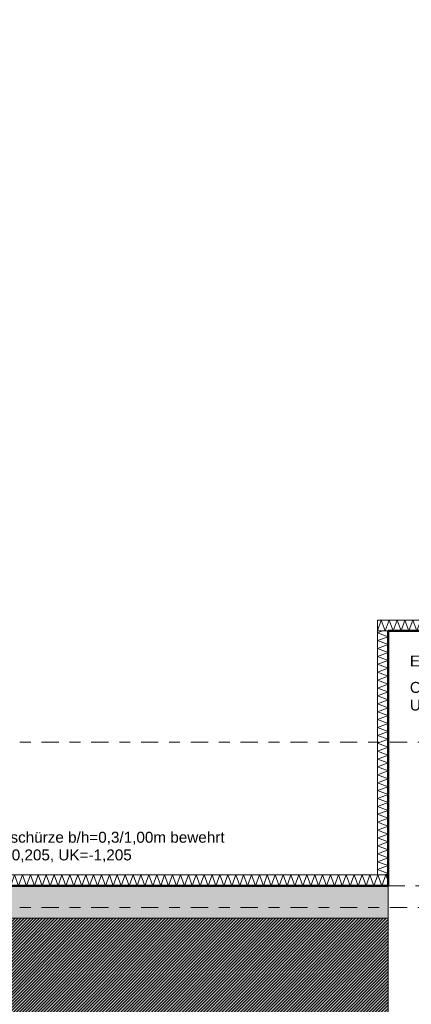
# Model space of a CAD drawing. Header units: metres. Extents: x -273 to 6, y -183 to 13.
# Tile 358 of 379: x -22.52 to -18.91, y -9.59 to -0.51. Entities that reach past the tile are written whole.
import ezdxf

# ---------------------------------------------------------------- set-up
doc = ezdxf.new("R2010")
doc.units = ezdxf.units.M
doc.header["$LTSCALE"] = 0.05
doc.header["$PDMODE"] = 1
doc.header["$PDSIZE"] = -2
doc.linetypes.add('ISO-02 Strichlinie', pattern=[3.81, 3.048, -0.762])
doc.linetypes.add('Linienart-53', pattern=[5.291531, 3.175, -1.058062, 0.352704, -0.705764])
doc.layers.get('0').update_dxf_attribs({"lineweight": 25})
for name, color, linetype, lineweight, true_color in [('00 -Bauelemente -Dämmung innen', 7, 'Continuous', 9, 0xff7fe6), ('30 -32 Gründung- 2 Flachgründungen u. Bodenplatten', 7, 'Continuous', 9, 0xff6633), ('30 -32 Gründung-4 Frostschürze', 7, 'Continuous', 9, 0x66aaff), ('70 -72 Beschriftung- 1 Beschriftung allgemein', 7, 'Continuous', 9, 0xff6633), ('70 -76 Bemaßung- 2 Allgemein', 7, 'Continuous', 5, 0x6666cc)]:
    doc.layers.add(name, color=color, linetype=linetype, lineweight=lineweight, true_color=true_color)
for name, color, linetype, lineweight in [('30 -35 Decken- 2 Beläge- Dämmung', 7, 'Continuous', 9), ('70 -71 Achsen- 1 Gebäudeachsen', 7, 'Linienart-53', 18), ('Keine', 7, 'Continuous', 9)]:
    doc.layers.add(name, color=color, linetype=linetype, lineweight=lineweight)
doc.styles.add('Arial', font='arial.ttf')
doc.dimstyles.new('k+k_klein', dxfattribs={"dimtxt": 0.100689, "dimasz": 0.05302, "dimexe": 0.05, "dimexo": 0.15, "dimgap": 0.005, "dimtad": 1, "dimdec": 3, "dimtxsty": 'Arial', "dimblk": 'VW_SLASH-2', "dimblk1": 'VW_SLASH-2', "dimblk2": 'VW_SLASH-2', "dimcen": 0, "dimdle": 0.025, "dimadec": 3, "dimazin": 0, "dimtfac": 0.75, "dimtdec": 3, "dimtix": 1, "dimtmove": 0, "dimatfit": 0, "dimldrblk": 'VW_FILLEDARROW', "dimfxl": 0.1, "dimfxlon": 1, "dimfrac": 2, "dimtolj": 1, "dimarcsym": 0})

# ---------------------------------------------------------------- blocks, each defined once
blk = doc.blocks.new('_Achsen (3D)')
at = {"layer": '70 -71 Achsen- 1 Gebäudeachsen', "transparency": 33554687}
blk.add_line((-179.668, -8.697), (3.826, -8.697), dxfattribs=at)
blk = doc.blocks.new('Gruppe-74')
at = {"color": 255, "linetype": 'Continuous', "lineweight": 5}
blk.add_wipeout([(-19.121, -8.457), (-19.121, -6.147), (-19.221, -6.147), (-19.221, -8.457)], dxfattribs=at).dxf.layer = '00 -Bauelemente -Dämmung innen'
blk = doc.blocks.new('Gruppe-75')
at = {"layer": '00 -Bauelemente -Dämmung innen', "color": 7, "transparency": 33554687, "flags": 128}
blk.add_lwpolyline([(-19.121, -8.457), (-19.221, -8.4206), (-19.121, -8.3842), (-19.221, -8.3479), (-19.121, -8.3115), (-19.221, -8.2751), (-19.121, -8.2387), (-19.221, -8.2023), (-19.121, -8.1659), (-19.221, -8.1295), (-19.121, -8.0931), (-19.221, -8.0567), (-19.121, -8.0203), (-19.221, -7.9839), (-19.121, -7.9475), (-19.221, -7.9111), (-19.121, -7.8747), (-19.221, -7.8383), (-19.121, -7.8019), (-19.221, -7.7655), (-19.121, -7.7291), (-19.221, -7.6927), (-19.121, -7.6563), (-19.221, -7.6199), (-19.121, -7.5835), (-19.221, -7.5471), (-19.121, -7.5107), (-19.221, -7.4743), (-19.121, -7.4379), (-19.221, -7.4015), (-19.121, -7.3651), (-19.221, -7.3287), (-19.121, -7.2923), (-19.221, -7.2559), (-19.121, -7.2195), (-19.221, -7.1831), (-19.121, -7.1467), (-19.221, -7.1104), (-19.121, -7.074), (-19.221, -7.0376), (-19.121, -7.0012), (-19.221, -6.9648), (-19.121, -6.9284), (-19.221, -6.892), (-19.121, -6.8556), (-19.221, -6.8192), (-19.121, -6.7828), (-19.221, -6.7464), (-19.121, -6.71), (-19.221, -6.6736), (-19.121, -6.6372), (-19.221, -6.6008), (-19.121, -6.5644), (-19.221, -6.528), (-19.121, -6.4916), (-19.221, -6.4552), (-19.121, -6.4188), (-19.221, -6.3824), (-19.121, -6.346), (-19.221, -6.3096), (-19.121, -6.2732), (-19.221, -6.2368), (-19.121, -6.2004), (-19.221, -6.164), (-19.1743, -6.147)], dxfattribs=at)
blk = doc.blocks.new('Gruppe-76')
at = {"layer": '00 -Bauelemente -Dämmung innen', "color": 7, "linetype": 'Continuous', "lineweight": 9, "transparency": 33554687}
blk.add_line((-19.221, -8.457), (-19.121, -8.457), dxfattribs=at)
blk = doc.blocks.new('Gruppe-77')
at = {"layer": '00 -Bauelemente -Dämmung innen', "color": 7, "linetype": 'Continuous', "lineweight": 9, "transparency": 33554687}
blk.add_line((-19.121, -6.147), (-19.221, -6.147), dxfattribs=at)
blk = doc.blocks.new('Gruppe-78')
at = {"color": 7, "transparency": 33554687}
for name in ['Gruppe-77', 'Gruppe-76']:
    blk.add_blockref(name, (0, 0), dxfattribs=at)
blk = doc.blocks.new('Gruppe-79')
at = {"layer": '00 -Bauelemente -Dämmung innen', "color": 7, "linetype": 'Continuous', "lineweight": 9, "transparency": 33554687}
blk.add_line((-19.221, -6.147), (-19.221, -8.457), dxfattribs=at)
blk = doc.blocks.new('Gruppe-80')
at = {"layer": '00 -Bauelemente -Dämmung innen', "color": 7, "linetype": 'Continuous', "lineweight": 9, "transparency": 33554687}
blk.add_line((-19.121, -8.457), (-19.121, -6.147), dxfattribs=at)
blk = doc.blocks.new('Gruppe-81')
at = {"color": 7, "transparency": 33554687}
for name in ['Gruppe-79', 'Gruppe-80']:
    blk.add_blockref(name, (0, 0), dxfattribs=at)
blk = doc.blocks.new('Gruppe-82')
at = {"layer": '00 -Bauelemente -Dämmung innen', "color": 7}
blk.add_blockref('Gruppe-74', (0, 0), dxfattribs=at)
at = {"color": 7, "transparency": 33554687}
for name in ['Gruppe-78', 'Gruppe-81']:
    blk.add_blockref(name, (0, 0), dxfattribs=at)
at = {"layer": '00 -Bauelemente -Dämmung innen', "color": 7, "transparency": 33554687}
blk.add_blockref('Gruppe-75', (0, 0), dxfattribs=at)
blk = doc.blocks.new('Gruppe-83')
at = {"layer": '00 -Bauelemente -Dämmung innen', "color": 7, "transparency": 33554687}
blk.add_blockref('Gruppe-82', (0, 0), dxfattribs=at)
at = {"layer": '00 -Bauelemente -Dämmung innen', "color": 0, "flags": 1}
for tag in ['prm0_value', 'prm1_value', 'prm2_value', 'prm3_value', 'prm4_value', 'prm5_value', 'prm6_value', 'IFC_UUID', 'instanceID', 'prm0_name', 'prm0_type', 'prm1_name', 'prm1_type', 'prm2_name', 'prm2_type', 'prm3_name', 'prm3_type', 'prm4_name', 'prm4_type', 'prm5_name', 'prm5_type', 'prm6_name', 'prm6_type']:
    blk.add_attdef(tag, (-19.221, -8.457), '', height=0.00018, dxfattribs=at)
blk = doc.blocks.new('Gruppe-84')
at = {"color": 255, "linetype": 'Continuous', "lineweight": 5}
blk.add_wipeout([(-19.221, -6.147), (-18.621, -6.147), (-18.621, -6.047), (-19.221, -6.047)], dxfattribs=at).dxf.layer = '00 -Bauelemente -Dämmung innen'
blk = doc.blocks.new('Gruppe-85')
at = {"layer": '00 -Bauelemente -Dämmung innen', "color": 7, "transparency": 33554687, "flags": 128}
blk.add_lwpolyline([(-19.221, -6.147), (-19.1846, -6.047), (-19.1482, -6.147), (-19.1118, -6.047), (-19.0754, -6.147), (-19.039, -6.047), (-19.0026, -6.147), (-18.9662, -6.047), (-18.9298, -6.147), (-18.8934, -6.047), (-18.857, -6.147), (-18.8206, -6.047), (-18.7842, -6.147), (-18.7478, -6.047), (-18.7114, -6.147), (-18.675, -6.047), (-18.6386, -6.147), (-18.621, -6.0986)], dxfattribs=at)
blk = doc.blocks.new('Gruppe-86')
at = {"layer": '00 -Bauelemente -Dämmung innen', "color": 7, "linetype": 'Continuous', "lineweight": 9, "transparency": 33554687}
blk.add_line((-19.221, -6.047), (-19.221, -6.147), dxfattribs=at)
blk = doc.blocks.new('Gruppe-87')
at = {"layer": '00 -Bauelemente -Dämmung innen', "color": 7, "linetype": 'Continuous', "lineweight": 9, "transparency": 33554687}
blk.add_line((-18.621, -6.147), (-18.621, -6.047), dxfattribs=at)
blk = doc.blocks.new('Gruppe-88')
at = {"color": 7, "transparency": 33554687}
for name in ['Gruppe-86', 'Gruppe-87']:
    blk.add_blockref(name, (0, 0), dxfattribs=at)
blk = doc.blocks.new('Gruppe-89')
at = {"layer": '00 -Bauelemente -Dämmung innen', "color": 7, "linetype": 'Continuous', "lineweight": 9, "transparency": 33554687}
blk.add_line((-18.621, -6.047), (-19.221, -6.047), dxfattribs=at)
blk = doc.blocks.new('Gruppe-90')
at = {"layer": '00 -Bauelemente -Dämmung innen', "color": 7, "linetype": 'Continuous', "lineweight": 9, "transparency": 33554687}
blk.add_line((-19.221, -6.147), (-18.621, -6.147), dxfattribs=at)
blk = doc.blocks.new('Gruppe-91')
at = {"color": 7, "transparency": 33554687}
for name in ['Gruppe-89', 'Gruppe-90']:
    blk.add_blockref(name, (0, 0), dxfattribs=at)
blk = doc.blocks.new('Gruppe-92')
at = {"layer": '00 -Bauelemente -Dämmung innen', "color": 7}
blk.add_blockref('Gruppe-84', (0, 0), dxfattribs=at)
at = {"color": 7, "transparency": 33554687}
for name in ['Gruppe-88', 'Gruppe-91']:
    blk.add_blockref(name, (0, 0), dxfattribs=at)
at = {"layer": '00 -Bauelemente -Dämmung innen', "color": 7, "transparency": 33554687}
blk.add_blockref('Gruppe-85', (0, 0), dxfattribs=at)
blk = doc.blocks.new('Gruppe-93')
at = {"layer": '00 -Bauelemente -Dämmung innen', "color": 7, "transparency": 33554687}
blk.add_blockref('Gruppe-92', (0, 0), dxfattribs=at)
at = {"layer": '00 -Bauelemente -Dämmung innen', "color": 0, "flags": 1}
for tag in ['prm0_value', 'prm1_value', 'prm2_value', 'prm3_value', 'prm4_value', 'prm5_value', 'prm6_value', 'IFC_UUID', 'instanceID', 'prm0_name', 'prm0_type', 'prm1_name', 'prm1_type', 'prm2_name', 'prm2_type', 'prm3_name', 'prm3_type', 'prm4_name', 'prm4_type', 'prm5_name', 'prm5_type', 'prm6_name', 'prm6_type']:
    blk.add_attdef(tag, (-19.221, -6.147), '', height=0.00018, dxfattribs=at)
blk = doc.blocks.new('Gruppe-294')
at = {"color": 255, "linetype": 'Continuous', "lineweight": 5}
blk.add_wipeout([(-24.421, -8.497), (-19.121, -8.497), (-19.121, -8.397), (-24.421, -8.397)], dxfattribs=at).dxf.layer = '00 -Bauelemente -Dämmung innen'
blk = doc.blocks.new('Gruppe-295')
at = {"layer": '00 -Bauelemente -Dämmung innen', "color": 7, "transparency": 33554687, "flags": 128}
blk.add_lwpolyline([(-24.421, -8.497), (-24.3846, -8.397), (-24.3482, -8.497), (-24.3118, -8.397), (-24.2754, -8.497), (-24.239, -8.397), (-24.2026, -8.497), (-24.1662, -8.397), (-24.1298, -8.497), (-24.0934, -8.397), (-24.057, -8.497), (-24.0206, -8.397), (-23.9842, -8.497), (-23.9478, -8.397), (-23.9114, -8.497), (-23.875, -8.397), (-23.8386, -8.497), (-23.8023, -8.397), (-23.7659, -8.497), (-23.7295, -8.397), (-23.6931, -8.497), (-23.6567, -8.397), (-23.6203, -8.497), (-23.5839, -8.397), (-23.5475, -8.497), (-23.5111, -8.397), (-23.4747, -8.497), (-23.4383, -8.397), (-23.4019, -8.497), (-23.3655, -8.397), (-23.3291, -8.497), (-23.2927, -8.397), (-23.2563, -8.497), (-23.2199, -8.397), (-23.1835, -8.497), (-23.1471, -8.397), (-23.1107, -8.497), (-23.0743, -8.397), (-23.0379, -8.497), (-23.0015, -8.397), (-22.9651, -8.497), (-22.9287, -8.397), (-22.8923, -8.497), (-22.8559, -8.397), (-22.8195, -8.497), (-22.7831, -8.397), (-22.7467, -8.497), (-22.7103, -8.397), (-22.6739, -8.497), (-22.6375, -8.397), (-22.6011, -8.497), (-22.5648, -8.397), (-22.5284, -8.497), (-22.492, -8.397), (-22.4556, -8.497), (-22.4192, -8.397), (-22.3828, -8.497), (-22.3464, -8.397), (-22.31, -8.497), (-22.2736, -8.397), (-22.2372, -8.497), (-22.2008, -8.397), (-22.1644, -8.497), (-22.128, -8.397), (-22.0916, -8.497), (-22.0552, -8.397), (-22.0188, -8.497), (-21.9824, -8.397), (-21.946, -8.497), (-21.9096, -8.397), (-21.8732, -8.497), (-21.8368, -8.397), (-21.8004, -8.497), (-21.764, -8.397), (-21.7276, -8.497), (-21.6912, -8.397), (-21.6548, -8.497), (-21.6184, -8.397), (-21.582, -8.497), (-21.5456, -8.397), (-21.5092, -8.497), (-21.4728, -8.397), (-21.4364, -8.497), (-21.4, -8.397), (-21.3636, -8.497), (-21.3273, -8.397), (-21.2909, -8.497), (-21.2545, -8.397), (-21.2181, -8.497), (-21.1817, -8.397), (-21.1453, -8.497), (-21.1089, -8.397), (-21.0725, -8.497), (-21.0361, -8.397), (-20.9997, -8.497), (-20.9633, -8.397), (-20.9269, -8.497), (-20.8905, -8.397), (-20.8541, -8.497), (-20.8177, -8.397), (-20.7813, -8.497), (-20.7449, -8.397), (-20.7085, -8.497), (-20.6721, -8.397), (-20.6357, -8.497), (-20.5993, -8.397), (-20.5629, -8.497), (-20.5265, -8.397), (-20.4901, -8.497), (-20.4537, -8.397), (-20.4173, -8.497), (-20.3809, -8.397), (-20.3445, -8.497), (-20.3081, -8.397), (-20.2717, -8.497), (-20.2353, -8.397), (-20.1989, -8.497), (-20.1625, -8.397), (-20.1262, -8.497), (-20.0898, -8.397), (-20.0534, -8.497), (-20.017, -8.397), (-19.9806, -8.497), (-19.9442, -8.397), (-19.9078, -8.497), (-19.8714, -8.397), (-19.835, -8.497), (-19.7986, -8.397), (-19.7622, -8.497), (-19.7258, -8.397), (-19.6894, -8.497), (-19.653, -8.397), (-19.6166, -8.497), (-19.5802, -8.397), (-19.5438, -8.497), (-19.5074, -8.397), (-19.471, -8.497), (-19.4346, -8.397), (-19.3982, -8.497), (-19.3618, -8.397), (-19.3254, -8.497), (-19.289, -8.397), (-19.2526, -8.497), (-19.2162, -8.397), (-19.1798, -8.497), (-19.1434, -8.397), (-19.121, -8.4587)], dxfattribs=at)
blk = doc.blocks.new('Gruppe-296')
at = {"layer": '00 -Bauelemente -Dämmung innen', "color": 7, "linetype": 'Continuous', "lineweight": 9, "transparency": 33554687}
blk.add_line((-24.421, -8.397), (-24.421, -8.497), dxfattribs=at)
blk = doc.blocks.new('Gruppe-297')
at = {"layer": '00 -Bauelemente -Dämmung innen', "color": 7, "linetype": 'Continuous', "lineweight": 9, "transparency": 33554687}
blk.add_line((-19.121, -8.497), (-19.121, -8.397), dxfattribs=at)
blk = doc.blocks.new('Gruppe-298')
at = {"color": 7, "transparency": 33554687}
for name in ['Gruppe-296', 'Gruppe-297']:
    blk.add_blockref(name, (0, 0), dxfattribs=at)
blk = doc.blocks.new('Gruppe-299')
at = {"layer": '00 -Bauelemente -Dämmung innen', "color": 7, "linetype": 'Continuous', "lineweight": 9, "transparency": 33554687}
blk.add_line((-19.121, -8.397), (-24.421, -8.397), dxfattribs=at)
blk = doc.blocks.new('Gruppe-300')
at = {"layer": '00 -Bauelemente -Dämmung innen', "color": 7, "linetype": 'Continuous', "lineweight": 9, "transparency": 33554687}
blk.add_line((-24.421, -8.497), (-19.121, -8.497), dxfattribs=at)
blk = doc.blocks.new('Gruppe-301')
at = {"color": 7, "transparency": 33554687}
for name in ['Gruppe-299', 'Gruppe-300']:
    blk.add_blockref(name, (0, 0), dxfattribs=at)
blk = doc.blocks.new('Gruppe-302')
at = {"layer": '00 -Bauelemente -Dämmung innen', "color": 7}
blk.add_blockref('Gruppe-294', (0, 0), dxfattribs=at)
at = {"color": 7, "transparency": 33554687}
for name in ['Gruppe-298', 'Gruppe-301']:
    blk.add_blockref(name, (0, 0), dxfattribs=at)
at = {"layer": '00 -Bauelemente -Dämmung innen', "color": 7, "transparency": 33554687}
blk.add_blockref('Gruppe-295', (0, 0), dxfattribs=at)
blk = doc.blocks.new('Gruppe-303')
at = {"layer": '00 -Bauelemente -Dämmung innen', "color": 7, "transparency": 33554687}
blk.add_blockref('Gruppe-302', (0, 0), dxfattribs=at)
at = {"layer": '00 -Bauelemente -Dämmung innen', "color": 0, "flags": 1}
for tag in ['prm0_value', 'prm1_value', 'prm2_value', 'prm3_value', 'prm4_value', 'prm5_value', 'prm6_value', 'IFC_UUID', 'instanceID', 'prm0_name', 'prm0_type', 'prm1_name', 'prm1_type', 'prm2_name', 'prm2_type', 'prm3_name', 'prm3_type', 'prm4_name', 'prm4_type', 'prm5_name', 'prm5_type', 'prm6_name', 'prm6_type']:
    blk.add_attdef(tag, (-24.421, -8.497), '', height=0.00018, dxfattribs=at)
blk = doc.blocks.new('Gruppe-2159')
at = {"layer": '30 -32 Gründung- 2 Flachgründungen u. Bodenplatten', "flags": 128}
blk.add_lwpolyline([(-19.121, -6.147), (-14.721, -6.147), (-14.721, -14.247), (-19.121, -14.247)], close=True, dxfattribs=at)
at = {"color": 255}
for points in [[(-18.921, -6.5093), (-17.9926, -6.5093), (-17.9926, -6.347), (-18.921, -6.347)], [(-18.921, -6.915), (-16.3689, -6.915), (-16.3689, -6.5905), (-18.921, -6.5905)]]:
    blk.add_wipeout(points, dxfattribs=at).dxf.layer = '70 -72 Beschriftung- 1 Beschriftung allgemein'
at = {"layer": '70 -72 Beschriftung- 1 Beschriftung allgemein', "char_height": 0.100689, "attachment_point": 1, "line_spacing_factor": 0.970891, "style": 'Arial'}
for s, insert in [('EF 8,10/4,40m', (-18.921, -6.3741)), ('OK innen=-0,205m, OK außen=-0,455m \\PUK=-1,455m', (-18.921, -6.6175))]:
    blk.add_mtext(s, dxfattribs=dict(at, insert=insert))
blk = doc.blocks.new('Gruppe-2472')
at = {"layer": '70 -71 Achsen- 1 Gebäudeachsen', "transparency": 33554687}
blk.add_line((-179.668, -7.172), (3.826, -7.172), dxfattribs=at)
blk = doc.blocks.new('_FU_2D LP5 (2D)')
at = {"layer": '30 -35 Decken- 2 Beläge- Dämmung', "linetype": 'Continuous', "lineweight": 18, "true_color": 0x7fdfff}
h = blk.add_hatch(dxfattribs=at)
h.set_pattern_fill('Schraffur blau', color=141, style=0, pattern_type=2)
h.set_pattern_definition([(45, (-27.695894, -14.921936), (0.014142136, -0.014142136), [])])
h.paths.add_polyline_path([(-26.00599996, -13.79704198), (-26.00599996, -13.33704198), (-24.17099996, -13.33704198), (-24.17099996, -13.79704198), (-19.12099996, -13.79704198), (-19.12099996, -8.79704198), (-24.42099996, -8.79704198), (-24.42099996, -9.44704198), (-29.02099996, -9.44704198), (-29.02099996, -13.79704198)])
h.paths.add_polyline_path([(-26.27099996, -10.59704198), (-24.07099996, -10.59704198), (-24.07099996, -12.79704198), (-26.27099996, -12.79704198)])
at = {"layer": '30 -35 Decken- 2 Beläge- Dämmung', "flags": 128}
blk.add_lwpolyline([(-26.00599996, -13.79704198), (-26.00599996, -13.33704198), (-24.17099996, -13.33704198), (-24.17099996, -13.79704198), (-19.12099996, -13.79704198), (-19.12099996, -8.79704198), (-24.42099996, -8.79704198), (-24.42099996, -9.44704198), (-29.02099996, -9.44704198), (-29.02099996, -13.79704198)], close=True, dxfattribs=at)
at = {"layer": '00 -Bauelemente -Dämmung innen', "color": 7}
blk.add_blockref('Gruppe-83', (0, 0), dxfattribs=at)
for name in ['Gruppe-93', 'Gruppe-303']:
    blk.add_blockref(name, (0, 0), dxfattribs=at)
at = {"layer": '30 -32 Gründung- 2 Flachgründungen u. Bodenplatten', "color": 7}
blk.add_blockref('Gruppe-2159', (0, 0), dxfattribs=at)
at = {"layer": '30 -32 Gründung-4 Frostschürze', "linetype": 'Continuous', "lineweight": 0, "transparency": 33554534}
blk.add_hatch(color=161, dxfattribs=at).paths.add_polyline_path([(-24.42099996, -8.49704198), (-19.12099996, -8.49704198), (-19.12099996, -8.79704198), (-24.42099996, -8.79704198)])
at = {"layer": 'Keine', "linetype": 'Continuous', "lineweight": 0, "transparency": 33554511}
h = blk.add_hatch(color=43, dxfattribs=at)
h.paths.add_polyline_path([(-49.17099996, -34.09704198), (-26.02099996, -34.09704198), (-26.02099996, -33.19704198), (-27.17099996, -33.19704198), (-27.17099996, -29.19704198), (-23.17099996, -29.19704198), (-23.17099996, -33.19704198), (-24.32099996, -33.19704198), (-24.32099996, -35.17704198), (-25.07099996, -35.17704198), (-25.07099996, -38.34704198), (-24.07099996, -38.34704198), (-24.07099996, -39.34704198), (-18.02099996, -39.34704198), (-18.02099996, -38.34704198), (-15.82099996, -38.34704198), (-15.82099996, -39.34704198), (-9.77099996, -39.34704198), (-9.77099996, -38.34704198), (-7.57099996, -38.34704198), (-7.57099996, -39.34704198), (-1.19599996, -39.34704198), (-1.19599996, -38.67204198), (-0.52099996, -38.67204198), (-0.52099996, -32.29704198), (-1.52099996, -32.29704198), (-1.52099996, -30.09704198), (-0.52099996, -30.09704198), (-0.52099996, -24.19704198), (-1.67099996, -24.19704198), (-1.67099996, -18.69704198), (-0.52099996, -18.69704198), (-0.52099996, -12.94704198), (-1.67099996, -12.94704198), (-1.67099996, -8.79704198), (-6.57099996, -8.79704198), (-6.57099996, -14.59704198), (-10.77099996, -14.59704198), (-10.77099996, -8.79704198), (-14.72099996, -8.79704198), (-14.72099996, -14.24704198), (-19.12099996, -14.24704198), (-19.12099996, -8.79704198), (-24.42099996, -8.79704198), (-24.42099996, -9.44704198), (-29.02099996, -9.44704198), (-29.02099996, -8.89704198), (-49.72099996, -8.89704198), (-49.72099996, -10.69704198), (-48.84599996, -10.69704198), (-48.84599996, -12.69704198), (-49.84599996, -12.69704198), (-49.84599996, -18.94704198), (-48.84599996, -18.94704198), (-48.84599996, -20.94704198), (-49.17099996, -20.94704198)])
h.paths.add_polyline_path([(-23.67099996, -25.19704198), (-26.67099996, -25.19704198), (-26.67099996, -17.66704198), (-23.14099996, -17.66704198), (-23.14099996, -20.69704198), (-23.67099996, -20.69704198)])
h.paths.add_polyline_path([(-24.07099996, -12.79704198), (-26.27099996, -12.79704198), (-26.27099996, -10.59704198), (-24.07099996, -10.59704198)])
h.paths.add_polyline_path([(-39.67099996, -13.69704198), (-43.67099996, -13.69704198), (-43.67099996, -9.69704198), (-39.67099996, -9.69704198)])
h.paths.add_polyline_path([(-31.22099996, -25.49704198), (-35.62099996, -25.49704198), (-35.62099996, -17.39704198), (-31.22099996, -17.39704198)])
h.paths.add_polyline_path([(-6.97099996, -32.89704198), (-10.37099996, -32.89704198), (-10.37099996, -29.49704198), (-6.97099996, -29.49704198)])
h.paths.add_polyline_path([(-15.42099996, -25.19704198), (-18.42099996, -25.19704198), (-18.42099996, -17.69704198), (-15.42099996, -17.69704198)])
h.paths.add_polyline_path([(-31.42099996, -33.19704198), (-35.42099996, -33.19704198), (-35.42099996, -29.19704198), (-31.42099996, -29.19704198)])
h.paths.add_polyline_path([(-43.67099996, -29.19704198), (-39.67099996, -29.19704198), (-39.67099996, -33.19704198), (-43.67099996, -33.19704198)])
h.paths.add_polyline_path([(-10.87099996, -17.39704198), (-6.47099996, -17.39704198), (-6.47099996, -25.49704198), (-10.87099996, -25.49704198)])
h.paths.add_polyline_path([(-18.42099996, -29.69704198), (-15.42099996, -29.69704198), (-15.42099996, -32.69704198), (-18.42099996, -32.69704198)])
h.paths.add_polyline_path([(-43.87099996, -17.39704198), (-39.47099996, -17.39704198), (-39.47099996, -25.49704198), (-43.87099996, -25.49704198)])
h.paths.add_polyline_path([(-35.42099996, -9.69704198), (-31.42099996, -9.69704198), (-31.42099996, -13.69704198), (-35.42099996, -13.69704198)])
h.paths.add_polyline_path([(-24.17099996, -13.33704198), (-24.17099996, -13.79704198), (-21.77099996, -13.79704198), (-21.77099996, -17.19704198), (-24.17099996, -17.19704198), (-24.17099996, -14.83704198), (-26.00599996, -14.83704198), (-26.00599996, -13.33704198)])
at = {"layer": '30 -32 Gründung- 2 Flachgründungen u. Bodenplatten', "linetype": 'ISO-02 Strichlinie'}
blk.add_line((-19.12099996, -8.49704198), (-14.72099996, -8.49704198), dxfattribs=at)
at = {"layer": '30 -32 Gründung-4 Frostschürze', "flags": 128}
blk.add_lwpolyline([(-24.42099996, -8.49704198), (-19.12099996, -8.49704198), (-19.12099996, -8.79704198), (-24.42099996, -8.79704198)], close=True, dxfattribs=at)
at = {"layer": 'Keine', "flags": 128}
blk.add_lwpolyline([(-0.52099996, -30.09704198), (-0.52099996, -24.19704198), (-1.67099996, -24.19704198), (-1.67099996, -18.69704198), (-0.52099996, -18.69704198), (-0.52099996, -12.94704198), (-1.67099996, -12.94704198), (-1.67099996, -8.79704198), (-6.57099996, -8.79704198), (-6.57099996, -14.59704198), (-10.77099996, -14.59704198), (-10.77099996, -8.79704198), (-14.72099996, -8.79704198), (-14.72099996, -14.24704198), (-19.12099996, -14.24704198), (-19.12099996, -8.79704198), (-24.42099996, -8.79704198), (-24.42099996, -9.44704198), (-29.02099996, -9.44704198), (-29.02099996, -8.89704198), (-49.72099996, -8.89704198)], dxfattribs=at)
at = {"layer": '70 -72 Beschriftung- 1 Beschriftung allgemein', "color": 7}
blk.add_blockref('Gruppe-2472', (0, 0), dxfattribs=at)
at = {"layer": '70 -72 Beschriftung- 1 Beschriftung allgemein', "color": 103, "lineweight": 50, "true_color": 0x66cc7f, "flags": 128}
blk.add_lwpolyline([(-0.22099996, -30.09704198), (-0.22099996, -24.19704198), (0.82900004, -24.19704198), (0.82900004, -18.69704198), (-0.22099996, -18.69704198), (-0.22099996, -12.94704198), (0.82900004, -12.94704198), (0.82900004, -7.44704198), (-1.67099996, -7.44704198), (-1.67099996, -8.49704198), (-6.57099996, -8.49704198), (-6.57099996, -5.79704198), (-10.77099996, -5.79704198), (-10.77099996, -8.49704198), (-14.72099996, -8.49704198), (-14.72099996, -6.14704198), (-19.12099996, -6.14704198), (-19.12099996, -8.49704198), (-24.42099996, -8.49704198), (-24.42099996, 0.10994365), (-25.92099996, 0.10994365), (-25.92099996, -0.24704198), (-28.52099996, -0.24704198)], dxfattribs=at)
blk = doc.blocks.new('Gruppe-2722')
at = {"color": 255}
blk.add_wipeout([(-22.9235, -8.297), (-20.6185, -8.297), (-20.6185, -7.9725), (-22.9235, -7.9725)], dxfattribs=at).dxf.layer = '70 -72 Beschriftung- 1 Beschriftung allgemein'
at = {"layer": '70 -72 Beschriftung- 1 Beschriftung allgemein', "insert": (-22.9235, -7.9995), "char_height": 0.100689, "attachment_point": 1, "line_spacing_factor": 0.970891, "style": 'Arial'}
blk.add_mtext('Frostschürze b/h=0,3/1,00m bewehrt\\POK=-0,205, UK=-1,205', dxfattribs=at)
blk = doc.blocks.new('VW_SLASH-2')
at = {"color": 0, "linetype": 'ByBlock', "lineweight": -2, "transparency": 16777216}
blk.add_line((0.47, 0), (-1, 0), dxfattribs=at)
at = {"color": 0, "lineweight": 5, "transparency": 16777216, "flags": 128}
blk.add_lwpolyline([(0.5, 0.5), (-0.5, -0.5)], dxfattribs=at)
blk = doc.blocks.new('*D3025')
at = {"layer": '70 -76 Bemaßung- 2 Allgemein', "color": 0, "lineweight": -2}
for p, q in [((-24.421, 1.8), (-24.421, 1.95)), ((-19.121, 1.8), (-19.121, 1.95)), ((-19.174, 1.9), (-24.368, 1.9))]:
    blk.add_line(p, q, dxfattribs=at)
at = {"layer": 'Defpoints', "color": 0}
for p in [(-24.421, 1.9), (-24.421, -8.497), (-19.121, -8.497)]:
    blk.add_point(p, dxfattribs=at)
at = {"layer": '70 -76 Bemaßung- 2 Allgemein', "color": 0, "lineweight": -2, "xscale": 0.05302001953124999, "yscale": 0.05302001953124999, "zscale": 0.05302001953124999, "rotation": 180}
blk.add_blockref('VW_SLASH-2', (-24.421, 1.9), dxfattribs=at)
at = {"layer": '70 -76 Bemaßung- 2 Allgemein', "color": 0, "lineweight": -2, "xscale": 0.05302001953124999, "yscale": 0.05302001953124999, "zscale": 0.05302001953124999}
blk.add_blockref('VW_SLASH-2', (-19.121, 1.9), dxfattribs=at)
at = {"layer": '70 -76 Bemaßung- 2 Allgemein', "color": 0, "insert": (-21.771, 1.9654), "char_height": 0.10069, "attachment_point": 5, "style": 'Arial'}
blk.add_mtext('\\A1;5,30', dxfattribs=at)
blk = doc.blocks.new('VW_FILLEDARROW')
at = {"linetype": 'Continuous', "lineweight": 0, "transparency": 16777216}
blk.add_hatch(color=0, dxfattribs=at).paths.add_polyline_path([(-2.83, 0.76), (0, 0), (-2.83, -0.76)])
at = {"color": 0, "lineweight": 5, "transparency": 16777216, "flags": 128}
blk.add_lwpolyline([(-2.83, 0.76), (0, 0), (-2.83, -0.76)], close=True, dxfattribs=at)
blk = doc.blocks.new('*D3026')
at = {"layer": '70 -76 Bemaßung- 2 Allgemein', "color": 0, "lineweight": -2}
for p, q in [((-19.121, 1.8), (-19.121, 1.95)), ((-16.921, 1.8), (-16.921, 1.95)), ((-16.974, 1.9), (-19.068, 1.9))]:
    blk.add_line(p, q, dxfattribs=at)
at = {"layer": 'Defpoints', "color": 0}
for p in [(-19.121, 1.9), (-16.921, -6.147), (-19.121, -8.497)]:
    blk.add_point(p, dxfattribs=at)
at = {"layer": '70 -76 Bemaßung- 2 Allgemein', "color": 0, "lineweight": -2, "xscale": 0.05302001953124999, "yscale": 0.05302001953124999, "zscale": 0.05302001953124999, "rotation": 180}
blk.add_blockref('VW_SLASH-2', (-19.121, 1.9), dxfattribs=at)
at = {"layer": '70 -76 Bemaßung- 2 Allgemein', "color": 0, "lineweight": -2, "xscale": 0.05302001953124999, "yscale": 0.05302001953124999, "zscale": 0.05302001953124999}
blk.add_blockref('VW_SLASH-2', (-16.921, 1.9), dxfattribs=at)
at = {"layer": '70 -76 Bemaßung- 2 Allgemein', "color": 0, "insert": (-18.021, 1.9654), "char_height": 0.10069, "attachment_point": 5, "style": 'Arial'}
blk.add_mtext('\\A1;2,20', dxfattribs=at)
blk = doc.blocks.new('Gruppe-2789')
at = {"layer": '70 -76 Bemaßung- 2 Allgemein'}
for base, p1, p2, text, picture, middle in [((-24.42099996, 1.89995802), (-19.12099996, -8.49704198), (-24.42099996, -8.49704198), '5,30', '*D3025', (-21.77099996, 1.96542156)), ((-19.12099996, 1.89995802), (-16.92099996, -6.14704198), (-19.12099996, -8.49704198), '2,20', '*D3026', (-18.02099996, 1.96542156))]:
    dim = blk.add_linear_dim(base=base, p1=p1, p2=p2, text=text, dimstyle='k+k_klein', override={"dimtxt": 0.100689, "dimgap": 0.005, "dimdec": 8, "dimpost": '<>', "dimtxsty": 'Arial', "dimtmove": 2}, dxfattribs=at)
    dim.commit()
    dim.dimension.update_dxf_attribs({"geometry": picture, "text_midpoint": middle})
blk = doc.blocks.new('_FU_2D Bemaßung_ Beschriftung (3D)')
at = {"layer": '70 -72 Beschriftung- 1 Beschriftung allgemein', "color": 7}
blk.add_blockref('Gruppe-2722', (0, 0), dxfattribs=at)
at = {"layer": '70 -76 Bemaßung- 2 Allgemein'}
blk.add_blockref('Gruppe-2789', (0, 0), dxfattribs=at)

msp = doc.modelspace()

# ---------------------------------------------------------------- block references
at = {"layer": 'Keine', "color": 1}
msp.add_blockref('_Achsen (3D)', (0, 0), dxfattribs=at)

# ---------------------------------------------------------------- next in the draw order: block references
msp.add_blockref('_FU_2D LP5 (2D)', (0, 0), dxfattribs=at)

# ---------------------------------------------------------------- next in the draw order: block references
msp.add_blockref('_FU_2D Bemaßung_ Beschriftung (3D)', (0, 0), dxfattribs=at)

doc.saveas('drawing.dxf')
